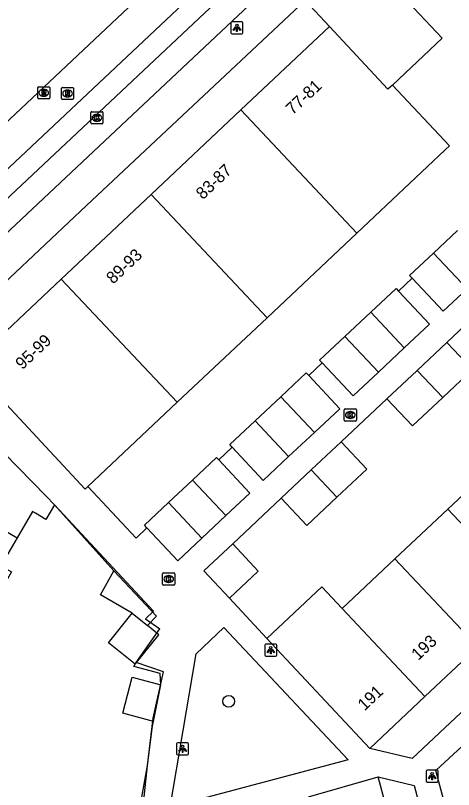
# Model space of a CAD drawing. Extents: x 162542 to 163144, y 380786 to 381511.
# Drawn here: x 162587.4 to 162623.6, y 381201.7 to 381265.7 of the extents above; entities that cross this region are included whole.
import ezdxf

# ---------------------------------------------------------------- set-up
doc = ezdxf.new("R2010")
doc.units = 0
for name, color, linetype in [('IMGEO_Boom', 7, 'Continuous'), ('IMGEO_Hek', 7, 'Continuous'), ('IMGEO_Kolk', 7, 'Continuous'), ('IMGEO_Lichtpunt', 7, 'Continuous'), ('IMGEO_Muur', 7, 'Continuous'), ('IMGEO_Pand', 7, 'Continuous'), ('IMGEO_Pand_nummerreeks', 7, 'Continuous'), ('IMGEO_Rijbaan_lokaal_gesloten', 7, 'Continuous'), ('IMGEO_Rioolput', 7, 'Continuous'), ('IMGEO_Voetpad_open', 7, 'Continuous')]:
    doc.layers.add(name, color=color, linetype=linetype)

msp = doc.modelspace()

# ---------------------------------------------------------------- linework, layer by layer
at = {"layer": 'IMGEO_Boom'}
msp.add_circle((162605.021, 381209.014), 0.489, dxfattribs=at)
at = {"layer": 'IMGEO_Hek'}
msp.add_lwpolyline([(162593.227, 381177.971), (162589.604, 381190.715), (162595.505, 381192.118), (162597.969, 381192.855), (162598.428, 381196.404), (162598.029, 381196.434), (162598.169, 381199.557), (162597.05, 381199.607), (162597.812, 381200.932), (162598.318, 381203.699), (162598.787, 381207.61), (162599.625, 381211.438), (162597.38, 381212.217), (162599.329, 381214.99)], dxfattribs=at)
at = {"layer": 'IMGEO_Kolk'}
for p, q in [((162593.622, 381256.812), (162593.622, 381257.664)), ((162593.697, 381257.738), (162594.549, 381257.738)), ((162594.11, 381257.518), (162594.135, 381257.518)), ((162594.623, 381257.664), (162594.623, 381256.812)), ((162594.133, 381256.958), (162594.108, 381256.958)), ((162594.549, 381256.738), (162593.697, 381256.738)), ((162614.652, 381233.172), (162615.504, 381233.172)), ((162614.577, 381232.246), (162614.577, 381233.098)), ((162615.065, 381232.952), (162615.09, 381232.952)), ((162615.578, 381233.098), (162615.578, 381232.246)), ((162615.504, 381232.172), (162614.652, 381232.172)), ((162615.088, 381232.392), (162615.063, 381232.392)), ((162599.558, 381218.695), (162599.558, 381219.547)), ((162599.633, 381219.621), (162600.485, 381219.621)), ((162600.046, 381219.401), (162600.071, 381219.401)), ((162600.559, 381219.547), (162600.559, 381218.695)), ((162600.485, 381218.621), (162599.633, 381218.621)), ((162600.069, 381218.841), (162600.044, 381218.841))]:
    msp.add_line(p, q, dxfattribs=at)
for points in [[(162593.622, 381256.812), (162593.622, 381257.664)], [(162593.697, 381257.738), (162594.549, 381257.738)], [(162593.943, 381257.438), (162594.066, 381257.438), (162594.066, 381257.287), (162594.196, 381257.438), (162594.36, 381257.438), (162594.214, 381257.287), (162594.367, 381257.038), (162594.215, 381257.038), (162594.13, 381257.202), (162594.066, 381257.135), (162594.066, 381257.038), (162593.943, 381257.038), (162593.943, 381257.438)], [(162594.623, 381257.664), (162594.623, 381256.812)], [(162594.549, 381256.738), (162593.697, 381256.738)], [(162614.652, 381233.172), (162615.504, 381233.172)], [(162614.577, 381232.246), (162614.577, 381233.098)], [(162614.898, 381232.872), (162615.021, 381232.872), (162615.021, 381232.721), (162615.151, 381232.872), (162615.315, 381232.872), (162615.169, 381232.721), (162615.322, 381232.472), (162615.17, 381232.472), (162615.085, 381232.636), (162615.021, 381232.569), (162615.021, 381232.472), (162614.898, 381232.472), (162614.898, 381232.872)], [(162615.578, 381233.098), (162615.578, 381232.246)], [(162615.504, 381232.172), (162614.652, 381232.172)], [(162599.558, 381218.695), (162599.558, 381219.547)], [(162599.633, 381219.621), (162600.485, 381219.621)], [(162599.879, 381219.321), (162600.002, 381219.321), (162600.002, 381219.17), (162600.132, 381219.321), (162600.296, 381219.321), (162600.15, 381219.17), (162600.303, 381218.921), (162600.151, 381218.921), (162600.066, 381219.085), (162600.002, 381219.018), (162600.002, 381218.921), (162599.879, 381218.921), (162599.879, 381219.321)], [(162600.559, 381219.547), (162600.559, 381218.695)], [(162600.485, 381218.621), (162599.633, 381218.621)]]:
    msp.add_lwpolyline(points, dxfattribs=at)
for centre, start, end in [((162593.699, 381257.662), 91.55205, 178.44795), ((162593.699, 381257.662), 91.55205, 178.44795), ((162594.547, 381257.662), 1.55205, 88.44795), ((162594.547, 381257.662), 1.55205, 88.44795), ((162593.699, 381256.814), 181.55205, 268.44795), ((162593.699, 381256.814), 181.55205, 268.44795), ((162594.547, 381256.814), 271.55205, 358.44795), ((162594.547, 381256.814), 271.55205, 358.44795), ((162614.654, 381233.096), 91.55205, 178.44795), ((162614.654, 381233.096), 91.55205, 178.44795), ((162615.502, 381233.096), 1.55205, 88.44795), ((162615.502, 381233.096), 1.55205, 88.44795), ((162614.654, 381232.248), 181.55205, 268.44795), ((162614.654, 381232.248), 181.55205, 268.44795), ((162615.502, 381232.248), 271.55205, 358.44795), ((162615.502, 381232.248), 271.55205, 358.44795), ((162599.635, 381219.545), 91.55205, 178.44795), ((162599.635, 381219.545), 91.55205, 178.44795), ((162600.483, 381219.545), 1.55205, 88.44795), ((162600.483, 381219.545), 1.55205, 88.44795), ((162599.635, 381218.697), 181.55205, 268.44795), ((162599.635, 381218.697), 181.55205, 268.44795), ((162600.483, 381218.697), 271.55205, 358.44795), ((162600.483, 381218.697), 271.55205, 358.44795)]:
    msp.add_arc(centre, 0.0765, start, end, dxfattribs=at)
for centre, major_axis, ratio, start_param, end_param in [((162594.109, 381257.238), (-0.387, 0.002), 0.722429, 4.712389, 7.853982), ((162594.134, 381257.238), (-0.39, 0.002), 0.717154, 1.570796, 4.712389), ((162615.064, 381232.672), (-0.387, 0.002), 0.722429, 4.712389, 7.853982), ((162615.089, 381232.672), (-0.39, 0.002), 0.717154, 1.570796, 4.712389), ((162600.045, 381219.121), (-0.387, 0.002), 0.722429, 4.712389, 7.853982), ((162600.07, 381219.121), (-0.39, 0.002), 0.717154, 1.570796, 4.712389)]:
    msp.add_ellipse(centre, major_axis=major_axis, ratio=ratio, start_param=start_param, end_param=end_param, dxfattribs=at)
at = {"layer": 'IMGEO_Lichtpunt'}
for p, q in [((162606.103, 381265.172), (162605.295, 381265.172)), ((162606.103, 381265.172), (162605.295, 381265.172)), ((162605.201, 381265.077), (162605.201, 381264.27)), ((162605.201, 381265.077), (162605.201, 381264.27)), ((162606.197, 381264.27), (162606.197, 381265.077)), ((162606.197, 381264.27), (162606.197, 381265.077)), ((162605.295, 381264.176), (162606.103, 381264.176)), ((162605.295, 381264.176), (162606.103, 381264.176)), ((162608.001, 381213.646), (162608.001, 381212.839)), ((162608.001, 381213.646), (162608.001, 381212.839)), ((162608.903, 381213.741), (162608.095, 381213.741)), ((162608.903, 381213.741), (162608.095, 381213.741)), ((162608.997, 381212.839), (162608.997, 381213.646)), ((162608.997, 381212.839), (162608.997, 381213.646)), ((162608.095, 381212.745), (162608.903, 381212.745)), ((162608.095, 381212.745), (162608.903, 381212.745)), ((162600.712, 381205.489), (162600.712, 381204.682)), ((162600.712, 381205.489), (162600.712, 381204.682)), ((162601.614, 381205.584), (162600.806, 381205.584)), ((162601.614, 381205.584), (162600.806, 381205.584)), ((162601.708, 381204.682), (162601.708, 381205.489)), ((162601.708, 381204.682), (162601.708, 381205.489)), ((162600.806, 381204.588), (162601.614, 381204.588)), ((162600.806, 381204.588), (162601.614, 381204.588)), ((162621.346, 381203.235), (162621.346, 381202.428)), ((162621.346, 381203.235), (162621.346, 381202.428)), ((162622.248, 381203.33), (162621.44, 381203.33)), ((162622.248, 381203.33), (162621.44, 381203.33)), ((162622.342, 381202.428), (162622.342, 381203.235)), ((162622.342, 381202.428), (162622.342, 381203.235)), ((162621.44, 381202.334), (162622.248, 381202.334)), ((162621.44, 381202.334), (162622.248, 381202.334))]:
    msp.add_line(p, q, dxfattribs=at)
for points in [[(162605.575, 381264.741), (162605.614, 381264.713), (162605.426, 381264.451), (162605.388, 381264.478), (162605.575, 381264.741)], [(162605.677, 381264.693), (162605.724, 381264.693), (162605.724, 381264.371), (162605.677, 381264.371), (162605.677, 381264.693)], [(162605.787, 381264.713), (162605.825, 381264.74), (162606.012, 381264.478), (162605.973, 381264.45), (162605.787, 381264.713)], [(162608.375, 381213.31), (162608.414, 381213.282), (162608.226, 381213.02), (162608.188, 381213.047), (162608.375, 381213.31)], [(162608.587, 381213.282), (162608.625, 381213.309), (162608.812, 381213.047), (162608.773, 381213.019), (162608.587, 381213.282)], [(162608.477, 381213.262), (162608.524, 381213.262), (162608.524, 381212.94), (162608.477, 381212.94), (162608.477, 381213.262)], [(162601.086, 381205.153), (162601.125, 381205.125), (162600.937, 381204.863), (162600.899, 381204.89), (162601.086, 381205.153)], [(162601.188, 381205.105), (162601.235, 381205.105), (162601.235, 381204.783), (162601.188, 381204.783), (162601.188, 381205.105)], [(162601.298, 381205.125), (162601.336, 381205.152), (162601.523, 381204.89), (162601.484, 381204.862), (162601.298, 381205.125)], [(162621.72, 381202.899), (162621.759, 381202.871), (162621.571, 381202.609), (162621.533, 381202.636), (162621.72, 381202.899)], [(162621.822, 381202.851), (162621.869, 381202.851), (162621.869, 381202.529), (162621.822, 381202.529), (162621.822, 381202.851)], [(162621.932, 381202.871), (162621.97, 381202.898), (162622.157, 381202.636), (162622.118, 381202.608), (162621.932, 381202.871)]]:
    msp.add_lwpolyline(points, dxfattribs=at)
for centre in [(162605.7, 381264.875), (162608.5, 381213.444), (162601.211, 381205.287), (162621.845, 381203.033)]:
    msp.add_circle(centre, 0.0994, dxfattribs=at)
for centre, start, end in [((162605.295, 381265.077), 90, 180), ((162605.295, 381265.077), 90, 180), ((162606.103, 381265.077), 0, 90), ((162606.103, 381265.077), 0, 90), ((162605.295, 381264.27), 180, 270), ((162605.295, 381264.27), 180, 270), ((162606.103, 381264.27), 270, 0), ((162606.103, 381264.27), 270, 360), ((162608.095, 381213.646), 90, 180), ((162608.095, 381213.646), 90, 180), ((162608.903, 381213.646), 0, 90), ((162608.903, 381213.646), 0, 90), ((162608.095, 381212.839), 180, 270), ((162608.095, 381212.839), 180, 270), ((162608.903, 381212.839), 270, 0), ((162608.903, 381212.839), 270, 360), ((162600.806, 381205.489), 90, 180), ((162600.806, 381205.489), 90, 180), ((162601.614, 381205.489), 0, 90), ((162601.614, 381205.489), 0, 90), ((162600.806, 381204.682), 180, 270), ((162600.806, 381204.682), 180, 270), ((162601.614, 381204.682), 270, 0), ((162601.614, 381204.682), 270, 360), ((162621.44, 381203.235), 90, 180), ((162621.44, 381203.235), 90, 180), ((162622.248, 381203.235), 0, 90), ((162622.248, 381203.235), 0, 90), ((162621.44, 381202.428), 180, 270), ((162621.44, 381202.428), 180, 270), ((162622.248, 381202.428), 270, 0), ((162622.248, 381202.428), 270, 360)]:
    msp.add_arc(centre, 0.0946, start, end, dxfattribs=at)
at = {"layer": 'IMGEO_Muur'}
for points in [[(162623.056, 381238.674), (162627.139, 381242.512)], [(162614.313, 381230.453), (162618.11, 381234.024)], [(162605.351, 381222.027), (162609.367, 381225.803)], [(162590.601, 381225.245), (162598.806, 381216.464), (162598.141, 381215.842), (162599.329, 381214.99)], [(162608.174, 381214.201), (162605.085, 381217.537)]]:
    msp.add_lwpolyline(points, dxfattribs=at)
at = {"layer": 'IMGEO_Pand'}
for points in [[(162613.358, 381264.79), (162611.337, 381266.938)], [(162618.56, 381259.935), (162622.677, 381263.811), (162619.859, 381266.803)], [(162606.029, 381257.892), (162613.358, 381264.79)], [(162618.56, 381259.935), (162618.191, 381259.588), (162613.358, 381264.79)], [(162615.621, 381247.707), (162622.921, 381254.578), (162623.289, 381254.925), (162618.56, 381259.935)], [(162598.601, 381250.901), (162606.029, 381257.892)], [(162606.029, 381257.892), (162615.621, 381247.707)], [(162591.172, 381243.909), (162598.601, 381250.901)], [(162608.193, 381240.715), (162598.601, 381250.901)], [(162621.963, 381246.057), (162623.94, 381247.911)], [(162608.193, 381240.715), (162615.621, 381247.707)], [(162620.185, 381243.978), (162619.98, 381244.197), (162621.963, 381246.057)], [(162621.963, 381246.057), (162624.734, 381243.103)], [(162583.608, 381236.79), (162591.172, 381243.909)], [(162591.172, 381243.909), (162600.764, 381233.724)], [(162624.734, 381243.103), (162622.75, 381241.243), (162620.185, 381243.978)], [(162616.764, 381241.166), (162618.858, 381243.129), (162619.055, 381242.919)], [(162619.055, 381242.919), (162621.628, 381240.175), (162619.535, 381238.212)], [(162614.633, 381239.167), (162616.764, 381241.166)], [(162619.535, 381238.212), (162616.764, 381241.166)], [(162600.764, 381233.724), (162608.193, 381240.715)], [(162612.745, 381236.985), (162612.54, 381237.204), (162614.633, 381239.167)], [(162617.403, 381236.213), (162614.633, 381239.167)], [(162620.597, 381236.362), (162623.056, 381238.674)], [(162622.716, 381234.112), (162625.175, 381236.424), (162623.056, 381238.674)], [(162619.535, 381238.212), (162617.403, 381236.213)], [(162617.403, 381236.213), (162615.31, 381234.25), (162612.745, 381236.985)], [(162618.11, 381234.024), (162620.597, 381236.362)], [(162622.716, 381234.112), (162620.597, 381236.362)], [(162609.34, 381234.189), (162611.434, 381236.15), (162611.639, 381235.932)], [(162611.639, 381235.932), (162614.203, 381233.194), (162612.108, 381231.233)], [(162593.365, 381226.759), (162593.146, 381226.553), (162585.167, 381235.117)], [(162607.208, 381232.192), (162609.34, 381234.189)], [(162609.34, 381234.189), (162612.108, 381231.233)], [(162618.11, 381234.024), (162620.229, 381231.774), (162622.716, 381234.112)], [(162593.365, 381226.759), (162600.764, 381233.724)], [(162582.937, 381233.08), (162589.918, 381225.976), (162590.601, 381225.245)], [(162605.318, 381230.011), (162605.113, 381230.23), (162607.208, 381232.192)], [(162609.976, 381229.236), (162607.208, 381232.192)], [(162612.108, 381231.233), (162609.976, 381229.236)], [(162609.976, 381229.236), (162607.881, 381227.274), (162605.318, 381230.011)], [(162611.853, 381228.141), (162614.313, 381230.453)], [(162613.972, 381225.892), (162616.431, 381228.204), (162614.313, 381230.453)], [(162602.025, 381227.302), (162604.015, 381229.17), (162604.212, 381228.96)], [(162604.212, 381228.96), (162606.778, 381226.225), (162604.788, 381224.357)], [(162627.522, 381229.009), (162623.146, 381224.902)], [(162609.367, 381225.803), (162611.853, 381228.141)], [(162613.972, 381225.892), (162611.853, 381228.141)], [(162578.512, 381227.82), (162578.93, 381227.572), (162587.514, 381222.515)], [(162600.043, 381225.442), (162602.025, 381227.302)], [(162602.025, 381227.302), (162604.788, 381224.357)], [(162609.367, 381225.803), (162611.485, 381223.554), (162613.972, 381225.892)], [(162590.601, 381225.245), (162589.903, 381224.052), (162589.04, 381224.556), (162588.797, 381224.699), (162587.514, 381222.515)], [(162598.26, 381223.353), (162598.052, 381223.574), (162600.043, 381225.442)], [(162602.806, 381222.498), (162600.043, 381225.442)], [(162623.146, 381224.902), (162618.771, 381220.795)], [(162623.146, 381224.902), (162630.002, 381217.622)], [(162604.788, 381224.357), (162602.806, 381222.498)], [(162602.806, 381222.498), (162600.815, 381220.629), (162598.26, 381223.353)], [(162587.514, 381222.515), (162586.169, 381220.223), (162587.06, 381219.7), (162585.716, 381217.412)], [(162605.085, 381217.537), (162602.969, 381219.788), (162605.351, 381222.027)], [(162605.085, 381217.537), (162607.469, 381219.778), (162605.351, 381222.027)], [(162618.771, 381220.795), (162614.402, 381216.694)], [(162625.627, 381213.515), (162618.771, 381220.795)], [(162597.031, 381216.297), (162594.428, 381217.806), (162595.528, 381219.787)], [(162598.318, 381215.268), (162599.041, 381216.055), (162595.528, 381219.787)], [(162614.402, 381216.694), (162612.729, 381218.48), (162608.174, 381214.201)], [(162614.402, 381216.694), (162621.252, 381209.409)], [(162597.297, 381212.076), (162595.075, 381213.852), (162597.031, 381216.297)], [(162597.031, 381216.297), (162598.318, 381215.268)], [(162597.297, 381212.076), (162599.252, 381214.521), (162598.318, 381215.268)], [(162616.68, 381205.118), (162608.174, 381214.201)], [(162621.252, 381209.409), (162625.627, 381213.515)], [(162598.789, 381207.354), (162596.272, 381208.036), (162597.041, 381211.015), (162599.407, 381210.375)], [(162598.789, 381207.354), (162599.407, 381210.375)], [(162616.68, 381205.118), (162621.252, 381209.409)], [(162611.618, 381201.12), (162617.376, 381202.762)], [(162619.768, 381193.842), (162617.376, 381202.762)]]:
    msp.add_lwpolyline(points, dxfattribs=at)
at = {"layer": 'IMGEO_Rijbaan_lokaal_gesloten'}
for points in [[(162563.535, 381235.177), (162619.602, 381287.9), (162619.267, 381288.247)], [(162565.547, 381233.139), (162621.587, 381285.788), (162622.812, 381284.503)], [(162566.775, 381231.855), (162622.72, 381284.415)]]:
    msp.add_lwpolyline(points, dxfattribs=at)
at = {"layer": 'IMGEO_Rioolput'}
for p, q in [((162589.223, 381258.874), (162589.223, 381259.726)), ((162589.298, 381259.8), (162590.15, 381259.8)), ((162589.711, 381259.58), (162589.736, 381259.58)), ((162590.224, 381259.726), (162590.224, 381258.874)), ((162591.19, 381258.821), (162591.19, 381259.673)), ((162591.265, 381259.747), (162592.117, 381259.747)), ((162591.678, 381259.527), (162591.703, 381259.527)), ((162592.191, 381259.673), (162592.191, 381258.821)), ((162590.15, 381258.8), (162589.298, 381258.8)), ((162589.734, 381259.02), (162589.709, 381259.02)), ((162592.117, 381258.747), (162591.265, 381258.747)), ((162591.701, 381258.967), (162591.676, 381258.967))]:
    msp.add_line(p, q, dxfattribs=at)
for points in [[(162589.223, 381258.874), (162589.223, 381259.726)], [(162589.298, 381259.8), (162590.15, 381259.8)], [(162589.812, 381259.498), (162589.56, 381259.5), (162589.56, 381259.1)], [(162589.738, 381259.419), (162589.684, 381259.419), (162589.684, 381259.338)], [(162590.224, 381259.726), (162590.224, 381258.874)], [(162591.19, 381258.821), (162591.19, 381259.673)], [(162591.265, 381259.747), (162592.117, 381259.747)], [(162591.779, 381259.445), (162591.527, 381259.447), (162591.527, 381259.047)], [(162591.705, 381259.366), (162591.651, 381259.366), (162591.651, 381259.285)], [(162592.191, 381259.673), (162592.191, 381258.821)], [(162590.15, 381258.8), (162589.298, 381258.8)], [(162589.56, 381259.1), (162589.684, 381259.1), (162589.684, 381259.262), (162589.695, 381259.262)], [(162589.684, 381259.338), (162589.736, 381259.338)], [(162589.742, 381259.233), (162589.813, 381259.1), (162589.953, 381259.1), (162589.888, 381259.226)], [(162592.117, 381258.747), (162591.265, 381258.747)], [(162591.527, 381259.047), (162591.651, 381259.047), (162591.651, 381259.209), (162591.662, 381259.209)], [(162591.651, 381259.285), (162591.703, 381259.285)], [(162591.709, 381259.18), (162591.78, 381259.047), (162591.92, 381259.047), (162591.855, 381259.173)]]:
    msp.add_lwpolyline(points, dxfattribs=at)
for centre, radius, start, end in [((162589.3, 381259.724), 0.0765, 91.55205, 178.44795), ((162589.3, 381259.724), 0.0765, 91.55205, 178.44795), ((162589.744, 381259.323), 0.0964, 77.00612, 93.18647), ((162589.758, 381259.38), 0.0378, 276.66336, 79.67722), ((162589.811, 381259.388), 0.109, 350.36119, 89.41601), ((162589.809, 381259.388), 0.112, 277.58423, 350.98172), ((162590.148, 381259.724), 0.0765, 1.55205, 88.44795), ((162590.148, 381259.724), 0.0765, 1.55205, 88.44795), ((162591.267, 381259.671), 0.0765, 91.55205, 178.44795), ((162591.267, 381259.671), 0.0765, 91.55205, 178.44795), ((162591.711, 381259.27), 0.0964, 77.00612, 93.18647), ((162591.725, 381259.327), 0.0378, 276.66336, 79.67722), ((162591.778, 381259.335), 0.109, 350.36119, 89.41601), ((162592.115, 381259.671), 0.0765, 1.55205, 88.44795), ((162592.115, 381259.671), 0.0765, 1.55205, 88.44795), ((162589.3, 381258.876), 0.0765, 181.55205, 268.44795), ((162589.3, 381258.876), 0.0765, 181.55205, 268.44795), ((162589.694, 381259.209), 0.0533, 26.02933, 88.69889), ((162589.72, 381259.527), 0.19, 274.7715, 282.96867), ((162589.793, 381259.173), 0.108, 29.51342, 73.79051), ((162590.148, 381258.876), 0.0765, 271.55205, 358.44795), ((162590.148, 381258.876), 0.0765, 271.55205, 358.44795), ((162591.267, 381258.823), 0.0765, 181.55205, 268.44795), ((162591.267, 381258.823), 0.0765, 181.55205, 268.44795), ((162591.661, 381259.156), 0.0533, 26.02933, 88.69889), ((162591.687, 381259.474), 0.19, 274.7715, 282.96867), ((162591.776, 381259.335), 0.112, 277.58423, 350.98172), ((162591.76, 381259.12), 0.108, 29.51342, 73.79051), ((162592.115, 381258.823), 0.0765, 271.55205, 358.44795), ((162592.115, 381258.823), 0.0765, 271.55205, 358.44795)]:
    msp.add_arc(centre, radius, start, end, dxfattribs=at)
for centre, major_axis, ratio, start_param, end_param in [((162589.71, 381259.3), (-0.387, 0.002), 0.722429, 4.712389, 7.853982), ((162589.735, 381259.3), (-0.39, 0.002), 0.717154, 1.570796, 4.712389), ((162591.677, 381259.247), (-0.387, 0.002), 0.722429, 4.712389, 7.853982), ((162591.702, 381259.247), (-0.39, 0.002), 0.717154, 1.570796, 4.712389)]:
    msp.add_ellipse(centre, major_axis=major_axis, ratio=ratio, start_param=start_param, end_param=end_param, dxfattribs=at)
at = {"layer": 'IMGEO_Voetpad_open'}
for points in [[(162562.146, 381224.688), (162621.86, 381280.778)], [(162611.337, 381266.938), (162593.265, 381250), (162581.55, 381238.977)], [(162620.185, 381243.978), (162619.055, 381242.919)], [(162623.056, 381238.674), (162627.139, 381242.512)], [(162612.745, 381236.985), (162611.639, 381235.932)], [(162614.313, 381230.453), (162618.11, 381234.024)], [(162605.318, 381230.011), (162604.212, 381228.96)], [(162643.243, 381230.05), (162645.328, 381227.867), (162620.182, 381204.284), (162616.68, 381205.118)], [(162598.26, 381223.353), (162597.381, 381222.503), (162593.365, 381226.759)], [(162605.351, 381222.027), (162609.367, 381225.803)], [(162595.528, 381219.787), (162590.601, 381225.245)], [(162608.174, 381214.201), (162605.085, 381217.537)], [(162614.895, 381204.185), (162600.188, 381200.253), (162602.336, 381212.934), (162604.604, 381215.125), (162614.895, 381204.185)], [(162599.407, 381210.375), (162599.356, 381211.308), (162597.181, 381211.902), (162597.297, 381212.076)], [(162597.39, 381199.862), (162597.992, 381200.832), (162598.318, 381203.699), (162598.707, 381206.954), (162598.789, 381207.354)], [(162624.216, 381195.549), (162622.148, 381203.299), (162624.69, 381205.627)], [(162617.376, 381202.762), (162620.363, 381202.065), (162624.72, 381185.656), (162622.152, 381184.95)]]:
    msp.add_lwpolyline(points, dxfattribs=at)

# ---------------------------------------------------------------- texts
at = {"layer": 'IMGEO_Pand_nummerreeks'}
for s, rotation, p in [('77-81', 43.12692, (162610.306, 381257.422)), ('83-87', 43.25412, (162602.882, 381250.427)), ('89-93', 43.24514, (162595.463, 381243.445)), ('95-99', 43.27789, (162587.952, 381236.371)), ('193', 43.10227, (162620.692, 381212.343)), ('191', 43.28257, (162616.26, 381208.18))]:
    msp.add_text(s, height=1, rotation=rotation, dxfattribs=at).set_placement(p)

doc.saveas('drawing.dxf')
